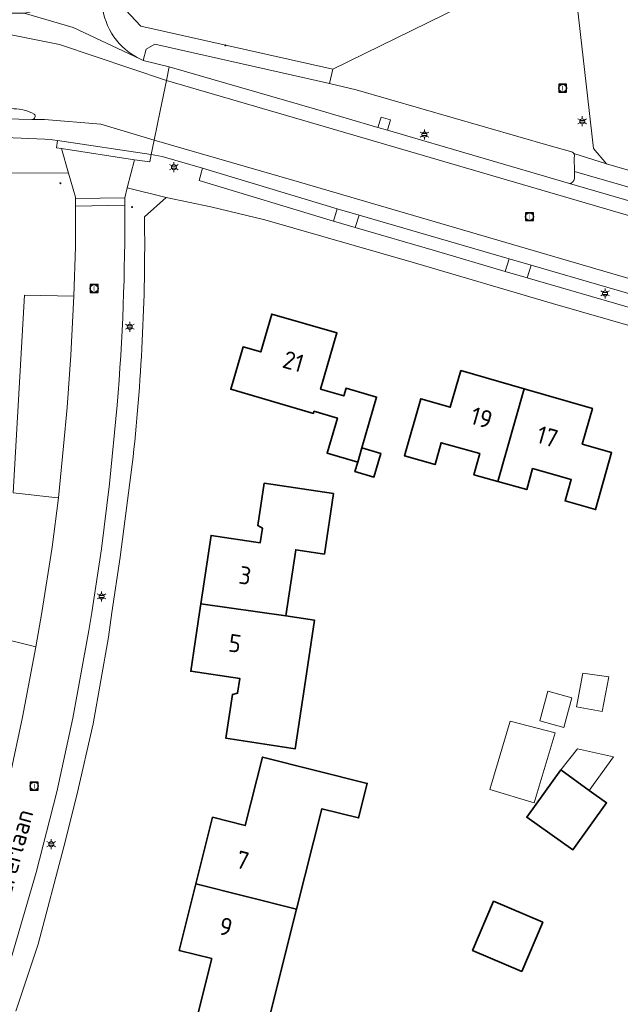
# Model space of a CAD drawing. Header units: metres. Extents: x 140853 to 145288, y 474558 to 480269.
# Tile 306 of 428: x 144274 to 144335, y 478460 to 478560. Entities that reach past the tile are written whole.
import ezdxf
from ezdxf.enums import TextEntityAlignment as Align

# ---------------------------------------------------------------- set-up
doc = ezdxf.new("R2010")
doc.units = ezdxf.units.M
doc.header["$MEASUREMENT"] = 0
for name, color, linetype, lineweight in [('B-WE-GR-BEPLANTING_CULTUUR_HEESTERS-G', 90, 'Continuous', 18), ('B-WE-GR-GRAS_KRUIDENRIJK-G', 80, 'Continuous', 18), ('B-WE-KL-ET_LS_OV_LICHTMAST-S', 190, 'Continuous', 18), ('B-WE-OG-BEBOUWING-G', 7, 'Continuous', 35), ('B-WE-OG-BEBOUWING_BIJGEBOUW-G', 7, 'Continuous', 18), ('B-WE-OG-BEBOUWING_HUISNUMMER-T18', 10, 'Continuous', 18), ('B-WE-OG-BEBOUWING_STRAATNAAM-T18', 10, 'Continuous', 18), ('B-WE-OG-TERREIN_ERF-G', 7, 'Continuous', 18), ('B-WE-RI-GWA_RIOOLPUT-S', 30, 'Continuous', 18), ('B-WE-VH-VERHARDING_ASFALT-G', 252, 'Continuous', 18), ('B-WE-VH-VERHARDING_BETONSTRAATSTEEN-G', 252, 'Continuous', 18), ('B-WE-VH-VERHARDING_GRASBETONSTEEN-G', 70, 'Continuous', 18), ('B-WE-VH-VERHARDING_SIERBESTRATING-G', 252, 'Continuous', 18), ('B-WE-VH-VERHARDING_STRAATBAKSTEEN-G', 252, 'Continuous', 18), ('X-XX-XX-ALGEMEEN-S', 7, 'Continuous', 18)]:
    doc.layers.add(name, color=color, linetype=linetype, lineweight=lineweight)
doc.styles.add('NLCS-ISO', font='txt')

# ---------------------------------------------------------------- blocks, each defined once
blk = doc.blocks.new('SIE-WEG_AFVALBAK_TYPE_01')
for radius in [0.25, 0.156]:
    blk.add_circle((0, 0), radius)
blk = doc.blocks.new('B-SIE-WEG_LICHTMAST-SO')
at = {"ltscale": 0.1}
for p, q in [((-1.1, 0.63), (-2.19, 1.27)), ((0, 1.27), (0, 2.53)), ((1.1, 0.63), (2.19, 1.27)), ((-1.1, -0.63), (-2.19, -1.27)), ((0, -1.27), (0, -2.53)), ((1.1, -0.63), (2.19, -1.27))]:
    blk.add_line(p, q, dxfattribs=at)
at = {"flags": 128}
for points in [[(-1.16, 0.5), (1.16, 0.5)], [(-1.16, -0.5), (1.16, -0.5)]]:
    blk.add_lwpolyline(points, dxfattribs=at)
at = {"ltscale": 0.1}
blk.add_circle((0, 0), 1.27, dxfattribs=at)
at = {"style": 'NLCS-ISO'}
blk.add_attdef('TYPE', text='', height=1.8, dxfattribs=at).set_placement((0, 2.53), align=Align.BOTTOM_CENTER)
blk = doc.blocks.new('SRI-PUT_INSPECTIE-SO')
at = {"lineweight": -3, "flags": 128}
blk.add_lwpolyline([(-2, -2), (2, -2), (2, 2), (-2, 2)], close=True, dxfattribs=at)
at = {"lineweight": -3, "ltscale": 1.5}
blk.add_circle((0, 0), 2, dxfattribs=at)
at = {"ltscale": 0.1, "style": 'NLCS-ISO'}
blk.add_text('I', height=2.5, dxfattribs=at).set_placement((0, -0.01), align=Align.MIDDLE_CENTER)

msp = doc.modelspace()

# ---------------------------------------------------------------- linework, layer by layer
at = {"layer": 'B-WE-GR-BEPLANTING_CULTUUR_HEESTERS-G', "ltscale": 0.2, "flags": 128}
for points in [[(144278.131, 478511.591), (144278.626, 478516.808), (144278.993, 478520.726), (144279.382, 478526.015), (144279.684, 478531.997), (144274.674, 478532.104), (144273.523, 478512.091), (144278.04, 478511.601), (144278.131, 478511.591)], [(144275.826, 478496.526), (144271.348, 478497.642), (144266.428, 478478.202), (144271.434, 478476.422), (144272.527, 478480.588), (144273.215, 478483.547), (144274.471, 478489.418), (144275.826, 478496.526)]]:
    msp.add_lwpolyline(points, close=True, dxfattribs=at)
at = {"layer": 'B-WE-GR-GRAS_KRUIDENRIJK-G', "ltscale": 0.2, "flags": 128}
msp.add_lwpolyline([(144330.302, 478544.597), (144330.29, 478546.032), (144330.29, 478546.032, 0.218006), (144330.246, 478546.417), (144330.246, 478546.417, 0.21576), (144329.927, 478546.636), (144329.927, 478546.636), (144327.842, 478547.213), (144308.241, 478552.886), (144305.536, 478553.496), (144287.871, 478557.48), (144286.983, 478556.974), (144286.681, 478555.849), (144289.321, 478555.2), (144304.026, 478550.933), (144310.437, 478549.057), (144310.746, 478550.112), (144311.706, 478549.831), (144311.397, 478548.776), (144329.802, 478543.389), (144329.802, 478543.389, 0.360862), (144330.308, 478543.9), (144330.308, 478543.9), (144330.302, 478544.597)], format="xyb", close=True, dxfattribs=at)
msp.add_lwpolyline([(144271.348, 478497.642), (144275.826, 478496.526), (144276.426, 478500), (144277.479, 478506.611), (144278.131, 478511.591), (144278.04, 478511.601), (144273.523, 478512.091), (144274.674, 478532.104), (144279.684, 478531.997), (144279.832, 478536.974), (144279.831, 478541.118), (144279.831, 478541.868), (144279.831, 478542.018), (144279.12, 478544.427), (144262.664, 478544.509)], dxfattribs=at)
for points in [[(144308.141, 478538.935), (144308.521, 478540.194), (144306.313, 478540.838), (144305.933, 478539.578), (144308.141, 478538.935)], [(144323.719, 478535.759), (144323.319, 478534.494), (144325.527, 478533.85), (144325.928, 478535.119), (144323.719, 478535.759)]]:
    msp.add_lwpolyline(points, close=True, dxfattribs=at)
at = {"layer": 'B-WE-OG-BEBOUWING-G', "ltscale": 0.2, "flags": 128}
for points in [[(144308.801, 478516.648), (144310.3, 478521.785), (144307.21, 478522.687), (144306.983, 478521.91), (144304.631, 478522.596), (144306.29, 478528.279), (144299.695, 478530.191), (144298.584, 478526.349), (144296.791, 478526.867), (144295.538, 478522.584), (144303.904, 478520.142), (144303.965, 478520.353), (144306.327, 478519.663), (144305.292, 478516.121), (144308.383, 478515.219), (144308.801, 478516.648)], [(144322.579, 478513.249), (144325.224, 478522.624), (144318.822, 478524.461), (144317.757, 478520.751), (144314.757, 478521.612), (144313.13, 478515.831), (144316.21, 478514.964), (144316.829, 478517.164), (144320.737, 478516.063), (144320.138, 478513.936), (144322.579, 478513.249)], [(144325.224, 478522.624), (144322.579, 478513.249), (144325.481, 478512.432), (144326.08, 478514.56), (144329.988, 478513.459), (144329.373, 478511.274), (144332.453, 478510.407), (144334.076, 478516.173), (144331.096, 478517.028), (144332.133, 478520.642), (144325.224, 478522.624)], [(144308.383, 478515.219), (144308.1, 478514.249), (144310.02, 478513.688), (144310.721, 478516.088), (144308.801, 478516.648), (144308.383, 478515.219)], [(144301.107, 478499.652), (144302.112, 478506.342), (144305.019, 478505.906), (144305.937, 478512.017), (144298.926, 478513.07), (144298.283, 478508.788), (144298.749, 478508.526), (144298.526, 478507.043), (144293.562, 478507.788), (144292.524, 478500.875), (144301.107, 478499.652)], [(144303.008, 478492.445), (144304.025, 478499.214), (144301.107, 478499.652), (144292.524, 478500.875), (144292.392, 478500), (144291.499, 478494.052), (144296.464, 478493.307), (144296.241, 478491.824), (144295.718, 478491.71), (144295.051, 478487.27), (144302.073, 478486.215), (144303.008, 478492.445)], [(144292.014, 478472.541), (144302.205, 478469.972), (144304.77, 478480.143), (144308.474, 478479.209), (144309.354, 478482.7), (144298.756, 478485.372), (144297.008, 478478.439), (144293.711, 478479.271), (144292.014, 478472.541)], [(144331.797, 478482), (144328.945, 478484.063), (144325.485, 478479.28), (144330.142, 478475.996), (144333.562, 478480.723), (144331.797, 478482)], [(144292.014, 478472.541), (144290.318, 478465.812), (144293.624, 478464.978), (144292.032, 478458.666), (144298.917, 478456.93), (144302.205, 478469.972), (144292.014, 478472.541)], [(144324.976, 478463.673), (144327.103, 478468.649), (144322.127, 478470.776), (144320, 478465.8), (144324.976, 478463.673)]]:
    msp.add_lwpolyline(points, close=True, dxfattribs=at)
at = {"layer": 'B-WE-OG-BEBOUWING_BIJGEBOUW-G', "ltscale": 0.2, "flags": 128}
for points in [[(144333.111, 478489.961), (144333.775, 478493.48), (144331.169, 478493.866), (144330.525, 478490.45), (144333.111, 478489.961)], [(144330.055, 478491.372), (144327.614, 478492.03), (144326.803, 478489.023), (144329.24, 478488.347), (144330.055, 478491.372)], [(144326.245, 478480.752), (144328.356, 478487.831), (144323.798, 478488.991), (144321.741, 478482.096), (144326.245, 478480.752)], [(144331.797, 478482), (144334.258, 478485.407), (144330.608, 478486.19), (144328.945, 478484.063), (144331.797, 478482)]]:
    msp.add_lwpolyline(points, close=True, dxfattribs=at)
at = {"layer": 'B-WE-OG-TERREIN_ERF-G', "ltscale": 0.2, "flags": 128}
for points in [[(144320.748, 478601.902), (144316.909, 478636.182), (144315.269, 478637.52), (144304.252, 478636.516), (144291.496, 478635.381), (144277.848, 478634.134), (144276.26, 478632.172), (144280.759, 478592.594), (144284.397, 478561.521), (144286.437, 478559.317), (144305.866, 478554.958), (144325.08, 478564.42), (144320.748, 478601.902)], [(144299.695, 478530.191), (144306.29, 478528.279), (144304.631, 478522.596), (144306.983, 478521.91), (144307.21, 478522.687), (144310.3, 478521.785), (144308.801, 478516.648), (144310.721, 478516.088), (144310.02, 478513.688), (144308.1, 478514.249), (144308.383, 478515.219), (144305.292, 478516.121), (144306.327, 478519.663), (144303.965, 478520.353), (144303.904, 478520.142), (144295.538, 478522.584), (144296.791, 478526.867), (144298.584, 478526.349), (144299.695, 478530.191)], [(144322.579, 478513.249), (144320.138, 478513.936), (144320.737, 478516.063), (144316.829, 478517.164), (144316.21, 478514.964), (144313.13, 478515.831), (144314.757, 478521.612), (144317.757, 478520.751), (144318.822, 478524.461), (144325.224, 478522.624), (144332.133, 478520.642), (144331.096, 478517.028), (144334.076, 478516.173), (144332.453, 478510.407), (144329.373, 478511.274), (144329.988, 478513.459), (144326.08, 478514.56), (144325.481, 478512.432), (144322.579, 478513.249)], [(144304.025, 478499.214), (144303.008, 478492.445), (144302.073, 478486.215), (144295.051, 478487.27), (144295.718, 478491.71), (144296.241, 478491.824), (144296.464, 478493.307), (144291.499, 478494.052), (144292.392, 478500), (144292.524, 478500.875), (144293.562, 478507.788), (144298.526, 478507.043), (144298.749, 478508.526), (144298.283, 478508.788), (144298.926, 478513.07), (144305.937, 478512.017), (144305.019, 478505.906), (144302.112, 478506.342), (144301.107, 478499.652), (144304.025, 478499.214)], [(144302.205, 478469.972), (144298.917, 478456.93), (144292.032, 478458.666), (144293.624, 478464.978), (144290.318, 478465.812), (144292.014, 478472.541), (144293.711, 478479.271), (144297.008, 478478.439), (144298.756, 478485.372), (144309.354, 478482.7), (144308.474, 478479.209), (144304.77, 478480.143), (144302.205, 478469.972)], [(144328.945, 478484.063), (144331.797, 478482), (144333.562, 478480.723), (144330.142, 478475.996), (144325.485, 478479.28), (144328.945, 478484.063)], [(144324.976, 478463.673), (144320, 478465.8), (144322.127, 478470.776), (144327.103, 478468.649), (144324.976, 478463.673)]]:
    msp.add_lwpolyline(points, close=True, dxfattribs=at)
msp.add_lwpolyline([(144328.849, 478576.844), (144332.241, 478546.926), (144333.543, 478545.391), (144333.543, 478545.391), (144350.849, 478540.345), (144374.895, 478533.375), (144389.159, 478529.211), (144407.237, 478523.979), (144411.112, 478527.569), (144409.556, 478536.118), (144403.378, 478569.569)], dxfattribs=at)
msp.add_lwpolyline([(144348.154, 478525.481), (144328.109, 478531.266), (144313.897, 478535.436), (144299.006, 478539.732), (144293.52, 478541.025), (144289.008, 478541.976), (144286.819, 478540.03), (144286.819, 478540.03, -0.031341), (144285.579, 478514.951), (144285.579, 478514.951), (144284.35, 478505.589), (144283.529, 478500), (144283.163, 478497.513), (144281.626, 478488.735), (144279.97, 478481.523), (144278.672, 478476.295), (144276.056, 478466.426), (144273.817, 478459.666)], format="xyb", dxfattribs=at)
at = {"layer": 'B-WE-VH-VERHARDING_ASFALT-G', "ltscale": 0.2, "flags": 128}
msp.add_lwpolyline([(144274.653, 478560.638), (144279.586, 478559.181), (144286.355, 478555.998), (144286.355, 478555.998, -0.259475), (144282.527, 478561.493), (144282.527, 478561.493), (144281.377, 478571.805), (144278.029, 478600.816), (144275.246, 478625.244), (144270.315, 478624.689), (144272.473, 478605.966), (144272.907, 478602.297), (144274.184, 478591.258), (144274.549, 478587.993), (144276.181, 478574.044), (144276.709, 478569.156), (144277.231, 478564.643), (144277.35, 478563.61), (144277.35, 478563.61, -0.386494), (144274.653, 478560.638)], format="xyb", close=True, dxfattribs=at)
for points in [[(144272.811, 478558.531), (144278.204, 478557.465), (144289.032, 478553.802), (144289.321, 478555.2), (144286.681, 478555.849), (144286.355, 478555.998), (144279.586, 478559.181), (144274.653, 478560.638), (144274.653, 478560.638, 0.020407), (144264.168, 478560.256)], [(144273.588, 478550.961, -0.127458), (144275.651, 478550.418), (144275.651, 478550.418, -0.665423), (144275.46, 478549.866), (144275.46, 478549.866), (144276.709, 478549.866), (144282.409, 478549.404), (144287.788, 478547.782), (144288.403, 478550.76), (144289.032, 478553.802), (144278.204, 478557.465), (144272.811, 478558.531)], [(144264.737, 478547.842, -0.035589), (144277.522, 478547.817), (144277.522, 478547.817), (144278.027, 478547.734), (144287.486, 478546.321), (144287.486, 478546.321), (144287.788, 478547.782), (144282.409, 478549.404), (144276.709, 478549.866), (144275.46, 478549.866), (144275.42, 478549.866), (144271.429, 478549.987)]]:
    msp.add_lwpolyline(points, format="xyb", dxfattribs=at)
for points in [[(144338.033, 478541.001), (144329.802, 478543.389), (144311.397, 478548.776), (144310.437, 478549.057), (144304.026, 478550.933), (144289.321, 478555.2), (144289.032, 478553.802), (144303.628, 478549.567), (144355.621, 478534.369)], [(144355.621, 478534.369), (144303.628, 478549.567), (144289.032, 478553.802), (144288.403, 478550.76), (144287.788, 478547.782), (144301.913, 478543.683), (144353.906, 478528.486)], [(144353.906, 478528.486), (144301.913, 478543.683), (144287.788, 478547.782), (144287.788, 478547.782), (144287.486, 478546.321), (144288.607, 478546.127), (144292.685, 478544.95), (144306.313, 478540.838), (144308.521, 478540.194), (144323.719, 478535.759), (144325.928, 478535.119), (144341.237, 478530.686)]]:
    msp.add_lwpolyline(points, dxfattribs=at)
at = {"layer": 'B-WE-VH-VERHARDING_BETONSTRAATSTEEN-G', "ltscale": 0.2, "flags": 128}
for points in [[(144271.429, 478549.987), (144275.42, 478549.866), (144275.46, 478549.866), (144275.46, 478549.866, 0.665423), (144275.651, 478550.418), (144275.651, 478550.418, 0.127458), (144273.588, 478550.961), (144273.588, 478550.961), (144269.625, 478551.004), (144269.625, 478551.004, 0.093149), (144267.315, 478550.541), (144267.315, 478550.541, 0.57369), (144267.168, 478550.016), (144267.168, 478550.016, 0.232785), (144267.433, 478549.922), (144267.433, 478549.922, -0.009757), (144271.429, 478549.987)], [(144264.737, 478547.842), (144264.808, 478547.103), (144263.311, 478546.944), (144262.664, 478544.509), (144279.12, 478544.427), (144278.416, 478546.925), (144277.921, 478546.999), (144278.027, 478547.734), (144277.522, 478547.817), (144277.522, 478547.817, 0.035589), (144264.737, 478547.842)]]:
    msp.add_lwpolyline(points, format="xyb", close=True, dxfattribs=at)
for points in [[(144311.397, 478548.776), (144311.706, 478549.831), (144310.746, 478550.112), (144310.437, 478549.057), (144311.397, 478548.776)], [(144287.486, 478546.321), (144278.027, 478547.734), (144277.921, 478546.999), (144278.416, 478546.925), (144285.793, 478545.803), (144287.362, 478545.571), (144287.486, 478546.321)], [(144279.831, 478541.868), (144284.822, 478541.957), (144285.077, 478542.968), (144285.793, 478545.803), (144278.416, 478546.925), (144279.12, 478544.427), (144279.831, 478542.018), (144279.831, 478541.868)], [(144279.831, 478541.868), (144279.831, 478541.118), (144284.818, 478541.197), (144284.822, 478541.957), (144279.831, 478541.868)]]:
    msp.add_lwpolyline(points, close=True, dxfattribs=at)
msp.add_lwpolyline([(144273.103, 478464.228), (144275.862, 478473.68), (144277.944, 478481.839), (144279.556, 478489.313), (144281.193, 478498.163), (144281.474, 478500), (144282.459, 478506.43), (144283.283, 478513.003), (144284.042, 478520.959), (144284.042, 478520.959, 0.023224), (144284.818, 478541.197), (144284.818, 478541.197), (144279.831, 478541.118), (144279.832, 478536.974), (144279.684, 478531.997), (144279.382, 478526.015), (144278.993, 478520.726), (144278.626, 478516.808), (144278.131, 478511.591), (144277.479, 478506.611), (144276.426, 478500), (144275.826, 478496.526), (144274.471, 478489.418), (144273.215, 478483.547)], format="xyb", dxfattribs=at)
at = {"layer": 'B-WE-VH-VERHARDING_GRASBETONSTEEN-G', "ltscale": 0.2, "flags": 128}
for points in [[(144306.313, 478540.838), (144292.685, 478544.95), (144292.347, 478543.696), (144305.933, 478539.578), (144306.313, 478540.838)], [(144323.319, 478534.494), (144323.719, 478535.759), (144308.521, 478540.194), (144308.141, 478538.935), (144316.254, 478536.572), (144323.319, 478534.494)], [(144340.889, 478529.386), (144341.237, 478530.686), (144325.928, 478535.119), (144325.527, 478533.85), (144340.889, 478529.386)]]:
    msp.add_lwpolyline(points, close=True, dxfattribs=at)
msp.add_lwpolyline([(144329.802, 478543.389), (144338.033, 478541.001), (144338.38, 478542.277), (144330.302, 478544.597), (144330.308, 478543.9), (144330.308, 478543.9, -0.360862), (144329.802, 478543.389)], format="xyb", close=True, dxfattribs=at)
at = {"layer": 'B-WE-VH-VERHARDING_SIERBESTRATING-G', "ltscale": 0.2, "flags": 128}
msp.add_lwpolyline([(144340.889, 478529.386), (144325.527, 478533.85), (144323.319, 478534.494), (144316.254, 478536.572), (144308.141, 478538.935), (144305.933, 478539.578), (144292.347, 478543.696), (144292.685, 478544.95), (144288.607, 478546.127), (144287.486, 478546.321), (144287.362, 478545.571), (144285.793, 478545.803), (144285.077, 478542.968), (144285.077, 478542.968), (144289.008, 478541.976), (144293.52, 478541.025), (144299.006, 478539.732), (144313.897, 478535.436), (144328.109, 478531.266), (144348.154, 478525.481)], dxfattribs=at)
msp.add_lwpolyline([(144350.849, 478540.345), (144333.543, 478545.391), (144330.246, 478546.417), (144330.246, 478546.417, -0.218006), (144330.29, 478546.032), (144330.29, 478546.032), (144330.302, 478544.597), (144338.38, 478542.277)], format="xyb", dxfattribs=at)
at = {"layer": 'B-WE-VH-VERHARDING_STRAATBAKSTEEN-G', "ltscale": 0.2, "flags": 128}
for points in [[(144325.08, 478564.42), (144305.866, 478554.958), (144305.536, 478553.496), (144308.241, 478552.886), (144327.842, 478547.213), (144329.927, 478546.636), (144329.927, 478546.636, -0.21576), (144330.246, 478546.417), (144330.246, 478546.417), (144333.543, 478545.391), (144332.241, 478546.926), (144328.849, 478576.844)], [(144273.817, 478459.666), (144276.056, 478466.426), (144278.672, 478476.295), (144279.97, 478481.523), (144281.626, 478488.735), (144283.163, 478497.513), (144283.529, 478500), (144284.35, 478505.589), (144285.579, 478514.951), (144285.579, 478514.951, 0.031341), (144286.819, 478540.03), (144286.819, 478540.03), (144289.008, 478541.976), (144289.008, 478541.976), (144285.077, 478542.968), (144284.822, 478541.957), (144284.818, 478541.197), (144284.818, 478541.197, -0.023224), (144284.042, 478520.959), (144284.042, 478520.959), (144283.283, 478513.003), (144282.459, 478506.43), (144281.474, 478500), (144281.193, 478498.163), (144279.556, 478489.313), (144277.944, 478481.839), (144275.862, 478473.68), (144273.103, 478464.228)]]:
    msp.add_lwpolyline(points, format="xyb", dxfattribs=at)
msp.add_lwpolyline([(144284.397, 478561.521), (144282.527, 478561.493), (144282.527, 478561.493, 0.259475), (144286.355, 478555.998), (144286.355, 478555.998), (144286.681, 478555.849), (144286.983, 478556.974), (144287.871, 478557.48), (144305.536, 478553.496), (144305.866, 478554.958), (144286.437, 478559.317), (144284.397, 478561.521)], format="xyb", close=True, dxfattribs=at)

# ---------------------------------------------------------------- block references
at = {"layer": 'B-WE-KL-ET_LS_OV_LICHTMAST-S', "xscale": 0.2, "yscale": 0.2, "zscale": 0.2}
for p in [(144331.102, 478549.685), (144315.142, 478548.346), (144289.799, 478545.047), (144333.419, 478532.278), (144285.323, 478528.899), (144282.481, 478501.616), (144277.381, 478476.555)]:
    msp.add_blockref('B-SIE-WEG_LICHTMAST-SO', p, dxfattribs=at)
at = {"layer": 'B-WE-RI-GWA_RIOOLPUT-S', "xscale": 0.2, "yscale": 0.2, "zscale": 0.2}
for p in [(144329.123, 478553.037), (144325.769, 478540.041), (144281.718, 478532.773), (144275.668, 478482.433)]:
    msp.add_blockref('SRI-PUT_INSPECTIE-SO', p, dxfattribs=at)
at = {"layer": 'X-XX-XX-ALGEMEEN-S', "xscale": 0.2, "yscale": 0.2, "zscale": 0.2}
for p in [(144295.007, 478557.365), (144278.312, 478543.42), (144285.566, 478541.004)]:
    msp.add_blockref('SIE-WEG_AFVALBAK_TYPE_01', p, dxfattribs=at)

# ---------------------------------------------------------------- texts
at = {"layer": 'B-WE-OG-BEBOUWING_HUISNUMMER-T18', "style": 'NLCS-ISO'}
for s, rotation, p in [('21', 343.8, (144301.879, 478525.393)), ('19', 344, (144320.92, 478519.697)), ('17', 344, (144327.575, 478517.788)), ('3', 351.5, (144296.999, 478503.738)), ('5', 351.5, (144295.967, 478496.87)), ('7', 345.8, (144296.741, 478474.928)), ('9', 345.9, (144295.045, 478468.199))]:
    msp.add_text(s, height=1.8, rotation=rotation, dxfattribs=at).set_placement(p, align=Align.MIDDLE_CENTER)
at = {"layer": 'B-WE-OG-BEBOUWING_STRAATNAAM-T18', "style": 'NLCS-ISO'}
msp.add_text('Groen van Prinstererlaan', height=1.8, rotation=74.7, dxfattribs=at).set_placement((144271.172, 478466.906), align=Align.MIDDLE_CENTER)

doc.saveas('drawing.dxf')
